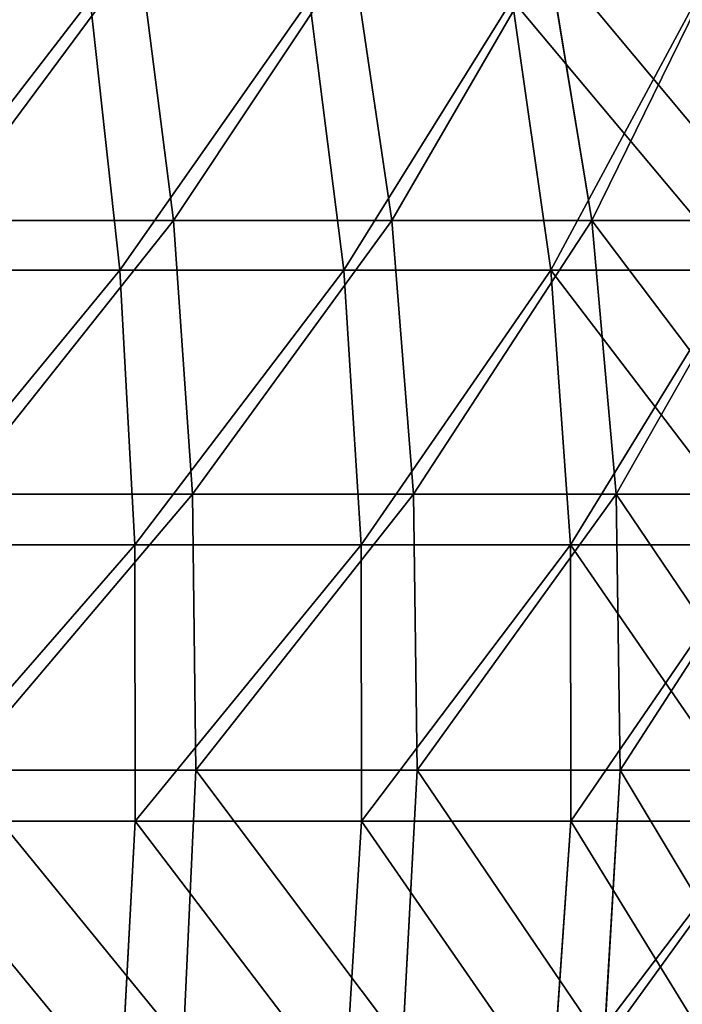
# Model space of a CAD drawing. Extents: x 0.04 to 8.7, y -7.15 to 0.
# Tile 364 of 464: x 5.81 to 6.53, y -4.54 to -3.47. Entities that reach past the tile are written whole.
import ezdxf

# ---------------------------------------------------------------- set-up
doc = ezdxf.new("R2010")
doc.units = 0
doc.header["$MEASUREMENT"] = 0
doc.layers.get('0').update_dxf_attribs({"linetype": 'CONTINUOUS'})

# ---------------------------------------------------------------- blocks, each defined once
blk = doc.blocks.new('ACE_M_STL')
at = {"color": 0}
for p, q in [((5.9383, -3.4012, 2.3249), (5.9757, -3.6925, 2.3805)), ((5.9383, -3.4012, 2.3249), (5.9757, -3.6925, 2.3805)), ((5.9383, -3.4012, -2.3249), (5.9757, -3.6925, -2.3805)), ((5.9383, -3.4012, -2.3249), (5.9757, -3.6925, -2.3805)), ((6.1691, -3.4012, 2.1518), (6.212, -3.6925, 2.2032)), ((6.1691, -3.4012, 2.1518), (6.212, -3.6925, 2.2032)), ((6.1691, -3.4012, -2.1518), (6.212, -3.6925, -2.2032)), ((6.1691, -3.4012, -2.1518), (6.212, -3.6925, -2.2032)), ((6.3808, -3.4012, 1.9558), (6.4288, -3.6925, 2.0025)), ((6.3808, -3.4012, 1.9558), (6.4288, -3.6925, 2.0025)), ((6.3808, -3.4012, -1.9558), (6.4288, -3.6925, -2.0025)), ((6.3808, -3.4012, -1.9558), (6.4288, -3.6925, -2.0025)), ((5.9175, -3.7462, 2.4763), (5.8854, -3.4531, 2.4247)), ((5.9175, -3.7462, 2.4763), (5.8854, -3.4531, 2.4247)), ((5.9175, -3.7462, -2.4763), (5.8854, -3.4531, -2.4247)), ((5.9175, -3.7462, -2.4763), (5.8854, -3.4531, -2.4247)), ((6.1601, -3.7462, 2.3074), (6.1229, -3.4531, 2.2594)), ((6.1601, -3.7462, 2.3074), (6.1229, -3.4531, 2.2594)), ((6.1601, -3.7462, -2.3074), (6.1229, -3.4531, -2.2594)), ((6.1601, -3.7462, -2.3074), (6.1229, -3.4531, -2.2594)), ((6.3844, -3.7462, 2.1149), (6.3425, -3.4531, 2.0709)), ((6.3844, -3.7462, 2.1149), (6.3425, -3.4531, 2.0709)), ((6.3844, -3.7462, -2.1149), (6.3425, -3.4531, -2.0709)), ((6.3844, -3.7462, -2.1149), (6.3425, -3.4531, -2.0709)), ((5.7225, -3.6925, 2.5325), (5.9757, -3.6925, 2.3805)), ((5.9757, -3.6925, -2.3805), (5.7225, -3.6925, -2.5325)), ((5.7225, -3.6925, 2.5325), (5.9757, -3.6925, 2.3805)), ((5.9757, -3.6925, -2.3805), (5.7225, -3.6925, -2.5325)), ((5.9757, -3.6925, 2.3805), (5.9962, -3.9892, 2.4109)), ((5.9757, -3.6925, 2.3805), (5.9962, -3.9892, 2.4109)), ((5.9757, -3.6925, 2.3805), (6.212, -3.6925, 2.2032)), ((6.212, -3.6925, -2.2032), (5.9757, -3.6925, -2.3805)), ((5.9757, -3.6925, -2.3805), (5.9962, -3.9892, -2.4109)), ((5.9757, -3.6925, -2.3805), (5.9962, -3.9892, -2.4109)), ((5.9757, -3.6925, 2.3805), (6.212, -3.6925, 2.2032)), ((6.212, -3.6925, -2.2032), (5.9757, -3.6925, -2.3805)), ((6.212, -3.6925, 2.2032), (6.2355, -3.9892, 2.2314)), ((6.212, -3.6925, 2.2032), (6.2355, -3.9892, 2.2314)), ((6.212, -3.6925, 2.2032), (6.4288, -3.6925, 2.0025)), ((6.4288, -3.6925, -2.0025), (6.212, -3.6925, -2.2032)), ((6.212, -3.6925, -2.2032), (6.2355, -3.9892, -2.2314)), ((6.212, -3.6925, -2.2032), (6.2355, -3.9892, -2.2314)), ((6.212, -3.6925, 2.2032), (6.4288, -3.6925, 2.0025)), ((6.4288, -3.6925, -2.0025), (6.212, -3.6925, -2.2032)), ((6.4288, -3.6925, 2.0025), (6.4551, -3.9892, 2.0281)), ((6.4288, -3.6925, 2.0025), (6.4551, -3.9892, 2.0281)), ((6.4288, -3.6925, 2.0025), (6.6238, -3.6925, 1.7806)), ((6.6238, -3.6925, -1.7806), (6.4288, -3.6925, -2.0025)), ((6.4288, -3.6925, -2.0025), (6.4551, -3.9892, -2.0281)), ((6.4288, -3.6925, -2.0025), (6.4551, -3.9892, -2.0281)), ((6.4288, -3.6925, 2.0025), (6.6238, -3.6925, 1.7806)), ((6.6238, -3.6925, -1.7806), (6.4288, -3.6925, -2.0025)), ((5.6591, -3.7462, 2.6198), (5.9175, -3.7462, 2.4763)), ((5.9175, -3.7462, -2.4763), (5.6591, -3.7462, -2.6198)), ((5.6591, -3.7462, 2.6198), (5.9175, -3.7462, 2.4763)), ((5.9175, -3.7462, -2.4763), (5.6591, -3.7462, -2.6198)), ((5.9175, -3.7462, 2.4763), (6.1601, -3.7462, 2.3074)), ((6.1601, -3.7462, -2.3074), (5.9175, -3.7462, -2.4763)), ((5.9338, -4.0441, 2.5024), (5.9175, -3.7462, 2.4763)), ((5.9175, -3.7462, 2.4763), (6.1601, -3.7462, 2.3074)), ((5.9338, -4.0441, 2.5024), (5.9175, -3.7462, 2.4763)), ((5.9338, -4.0441, -2.5024), (5.9175, -3.7462, -2.4763)), ((6.1601, -3.7462, -2.3074), (5.9175, -3.7462, -2.4763)), ((5.9338, -4.0441, -2.5024), (5.9175, -3.7462, -2.4763)), ((6.1601, -3.7462, 2.3074), (6.3844, -3.7462, 2.1149)), ((6.3844, -3.7462, -2.1149), (6.1601, -3.7462, -2.3074)), ((6.1789, -4.0441, 2.3318), (6.1601, -3.7462, 2.3074)), ((6.1601, -3.7462, 2.3074), (6.3844, -3.7462, 2.1149)), ((6.1789, -4.0441, 2.3318), (6.1601, -3.7462, 2.3074)), ((6.1789, -4.0441, -2.3318), (6.1601, -3.7462, -2.3074)), ((6.3844, -3.7462, -2.1149), (6.1601, -3.7462, -2.3074)), ((6.1789, -4.0441, -2.3318), (6.1601, -3.7462, -2.3074)), ((6.3844, -3.7462, 2.1149), (6.588, -3.7462, 1.9007)), ((6.588, -3.7462, -1.9007), (6.3844, -3.7462, -2.1149)), ((6.4056, -4.0441, 2.1372), (6.3844, -3.7462, 2.1149)), ((6.3844, -3.7462, 2.1149), (6.588, -3.7462, 1.9007)), ((6.4056, -4.0441, 2.1372), (6.3844, -3.7462, 2.1149)), ((6.4056, -4.0441, -2.1372), (6.3844, -3.7462, -2.1149)), ((6.588, -3.7462, -1.9007), (6.3844, -3.7462, -2.1149)), ((6.4056, -4.0441, -2.1372), (6.3844, -3.7462, -2.1149)), ((5.7397, -3.9892, 2.565), (5.9962, -3.9892, 2.4109)), ((5.9962, -3.9892, -2.4109), (5.7397, -3.9892, -2.565)), ((5.7397, -3.9892, 2.565), (5.9962, -3.9892, 2.4109)), ((5.9962, -3.9892, -2.4109), (5.7397, -3.9892, -2.565)), ((5.9962, -3.9892, 2.4109), (5.9996, -4.2881, 2.416)), ((5.9962, -3.9892, 2.4109), (5.9996, -4.2881, 2.416)), ((5.9962, -3.9892, 2.4109), (6.2355, -3.9892, 2.2314)), ((6.2355, -3.9892, -2.2314), (5.9962, -3.9892, -2.4109)), ((5.9962, -3.9892, -2.4109), (5.9996, -4.2881, -2.416)), ((5.9962, -3.9892, -2.4109), (5.9996, -4.2881, -2.416)), ((5.9962, -3.9892, 2.4109), (6.2355, -3.9892, 2.2314)), ((6.2355, -3.9892, -2.2314), (5.9962, -3.9892, -2.4109)), ((6.2355, -3.9892, 2.2314), (6.2394, -4.2881, 2.2361)), ((6.2355, -3.9892, 2.2314), (6.2394, -4.2881, 2.2361)), ((6.2355, -3.9892, 2.2314), (6.4551, -3.9892, 2.0281)), ((6.4551, -3.9892, -2.0281), (6.2355, -3.9892, -2.2314)), ((6.2355, -3.9892, -2.2314), (6.2394, -4.2881, -2.2361)), ((6.2355, -3.9892, -2.2314), (6.2394, -4.2881, -2.2361)), ((6.2355, -3.9892, 2.2314), (6.4551, -3.9892, 2.0281)), ((6.4551, -3.9892, -2.0281), (6.2355, -3.9892, -2.2314)), ((6.4551, -3.9892, 2.0281), (6.4594, -4.2881, 2.0324)), ((6.4551, -3.9892, 2.0281), (6.4594, -4.2881, 2.0324)), ((6.4551, -3.9892, 2.0281), (6.6526, -3.9892, 1.8034)), ((6.6526, -3.9892, -1.8034), (6.4551, -3.9892, -2.0281)), ((6.4551, -3.9892, -2.0281), (6.4594, -4.2881, -2.0324)), ((6.4551, -3.9892, -2.0281), (6.4594, -4.2881, -2.0324)), ((6.4551, -3.9892, 2.0281), (6.6526, -3.9892, 1.8034)), ((6.6526, -3.9892, -1.8034), (6.4551, -3.9892, -2.0281)), ((5.6726, -4.0441, 2.6474), (5.9338, -4.0441, 2.5024)), ((5.9338, -4.0441, -2.5024), (5.6726, -4.0441, -2.6474)), ((5.6726, -4.0441, 2.6474), (5.9338, -4.0441, 2.5024)), ((5.9338, -4.0441, -2.5024), (5.6726, -4.0441, -2.6474)), ((5.9338, -4.0441, 2.5024), (6.1789, -4.0441, 2.3318)), ((6.1789, -4.0441, -2.3318), (5.9338, -4.0441, -2.5024)), ((5.934, -4.3434, 2.5028), (5.9338, -4.0441, 2.5024)), ((5.9338, -4.0441, 2.5024), (6.1789, -4.0441, 2.3318)), ((5.934, -4.3434, 2.5028), (5.9338, -4.0441, 2.5024)), ((5.934, -4.3434, -2.5028), (5.9338, -4.0441, -2.5024)), ((6.1789, -4.0441, -2.3318), (5.9338, -4.0441, -2.5024)), ((5.934, -4.3434, -2.5028), (5.9338, -4.0441, -2.5024)), ((6.1789, -4.0441, 2.3318), (6.4056, -4.0441, 2.1372)), ((6.4056, -4.0441, -2.1372), (6.1789, -4.0441, -2.3318)), ((6.1792, -4.3434, 2.3321), (6.1789, -4.0441, 2.3318)), ((6.1789, -4.0441, 2.3318), (6.4056, -4.0441, 2.1372)), ((6.1792, -4.3434, 2.3321), (6.1789, -4.0441, 2.3318)), ((6.1792, -4.3434, -2.3321), (6.1789, -4.0441, -2.3318)), ((6.4056, -4.0441, -2.1372), (6.1789, -4.0441, -2.3318)), ((6.1792, -4.3434, -2.3321), (6.1789, -4.0441, -2.3318)), ((6.4056, -4.0441, 2.1372), (6.6114, -4.0441, 1.9207)), ((6.6114, -4.0441, -1.9207), (6.4056, -4.0441, -2.1372)), ((6.4059, -4.3434, 2.1375), (6.4056, -4.0441, 2.1372)), ((6.4056, -4.0441, 2.1372), (6.6114, -4.0441, 1.9207)), ((6.4059, -4.3434, 2.1375), (6.4056, -4.0441, 2.1372)), ((6.4059, -4.3434, -2.1375), (6.4056, -4.0441, -2.1372)), ((6.6114, -4.0441, -1.9207), (6.4056, -4.0441, -2.1372)), ((6.4059, -4.3434, -2.1375), (6.4056, -4.0441, -2.1372)), ((5.7426, -4.2881, 2.5704), (5.9996, -4.2881, 2.416)), ((5.9996, -4.2881, -2.416), (5.7426, -4.2881, -2.5704)), ((5.7426, -4.2881, 2.5704), (5.9996, -4.2881, 2.416)), ((5.9996, -4.2881, -2.416), (5.7426, -4.2881, -2.5704)), ((5.9996, -4.2881, 2.416), (5.9859, -4.5861, 2.3957)), ((5.9996, -4.2881, 2.416), (5.9859, -4.5861, 2.3957)), ((5.9996, -4.2881, -2.416), (5.9859, -4.5861, -2.3957)), ((5.9996, -4.2881, -2.416), (5.9859, -4.5861, -2.3957)), ((5.9996, -4.2881, 2.416), (6.2394, -4.2881, 2.2361)), ((6.2394, -4.2881, -2.2361), (5.9996, -4.2881, -2.416)), ((5.9996, -4.2881, 2.416), (6.2394, -4.2881, 2.2361)), ((6.2394, -4.2881, -2.2361), (5.9996, -4.2881, -2.416)), ((6.2394, -4.2881, 2.2361), (6.2237, -4.5861, 2.2172)), ((6.2394, -4.2881, 2.2361), (6.2237, -4.5861, 2.2172)), ((6.2394, -4.2881, -2.2361), (6.2237, -4.5861, -2.2172)), ((6.2394, -4.2881, -2.2361), (6.2237, -4.5861, -2.2172)), ((6.2394, -4.2881, 2.2361), (6.4594, -4.2881, 2.0324)), ((6.4594, -4.2881, -2.0324), (6.2394, -4.2881, -2.2361)), ((6.2394, -4.2881, 2.2361), (6.4594, -4.2881, 2.0324)), ((6.4594, -4.2881, -2.0324), (6.2394, -4.2881, -2.2361)), ((6.4594, -4.2881, 2.0324), (6.4419, -4.5861, 2.0153)), ((6.4594, -4.2881, 2.0324), (6.4419, -4.5861, 2.0153)), ((6.4594, -4.2881, -2.0324), (6.4419, -4.5861, -2.0153)), ((6.4594, -4.2881, -2.0324), (6.4419, -4.5861, -2.0153)), ((6.4594, -4.2881, 2.0324), (6.6574, -4.2881, 1.8072)), ((6.6574, -4.2881, -1.8072), (6.4594, -4.2881, -2.0324)), ((6.4594, -4.2881, 2.0324), (6.6574, -4.2881, 1.8072)), ((6.6574, -4.2881, -1.8072), (6.4594, -4.2881, -2.0324)), ((5.6728, -4.3434, 2.6478), (5.934, -4.3434, 2.5028)), ((5.934, -4.3434, -2.5028), (5.6728, -4.3434, -2.6478)), ((5.6728, -4.3434, 2.6478), (5.934, -4.3434, 2.5028)), ((5.934, -4.3434, -2.5028), (5.6728, -4.3434, -2.6478)), ((5.9182, -4.6414, 2.4775), (5.934, -4.3434, 2.5028)), ((5.9182, -4.6414, 2.4775), (5.934, -4.3434, 2.5028)), ((5.9182, -4.6414, -2.4775), (5.934, -4.3434, -2.5028)), ((5.9182, -4.6414, -2.4775), (5.934, -4.3434, -2.5028)), ((5.934, -4.3434, 2.5028), (6.1792, -4.3434, 2.3321)), ((6.1792, -4.3434, -2.3321), (5.934, -4.3434, -2.5028)), ((5.934, -4.3434, 2.5028), (6.1792, -4.3434, 2.3321)), ((6.1792, -4.3434, -2.3321), (5.934, -4.3434, -2.5028)), ((6.1609, -4.6414, 2.3085), (6.1792, -4.3434, 2.3321)), ((6.1609, -4.6414, 2.3085), (6.1792, -4.3434, 2.3321)), ((6.1609, -4.6414, -2.3085), (6.1792, -4.3434, -2.3321)), ((6.1609, -4.6414, -2.3085), (6.1792, -4.3434, -2.3321)), ((6.1792, -4.3434, 2.3321), (6.4059, -4.3434, 2.1375)), ((6.4059, -4.3434, -2.1375), (6.1792, -4.3434, -2.3321)), ((6.1792, -4.3434, 2.3321), (6.4059, -4.3434, 2.1375)), ((6.4059, -4.3434, -2.1375), (6.1792, -4.3434, -2.3321)), ((6.3853, -4.6414, 2.1159), (6.4059, -4.3434, 2.1375)), ((6.3853, -4.6414, 2.1159), (6.4059, -4.3434, 2.1375)), ((6.3853, -4.6414, -2.1159), (6.4059, -4.3434, -2.1375)), ((6.3853, -4.6414, -2.1159), (6.4059, -4.3434, -2.1375)), ((6.4059, -4.3434, 2.1375), (6.6117, -4.3434, 1.921)), ((6.6117, -4.3434, -1.921), (6.4059, -4.3434, -2.1375)), ((6.4059, -4.3434, 2.1375), (6.6117, -4.3434, 1.921)), ((6.6117, -4.3434, -1.921), (6.4059, -4.3434, -2.1375))]:
    blk.add_line(p, q, dxfattribs=at)
mesh = blk.add_polyface(dxfattribs=at)
corners = [(5.9383, -3.4012, 2.3249), (5.7225, -3.6925, 2.5325), (5.691, -3.4012, 2.4735), (5.9757, -3.6925, 2.3805)]
mesh.append_faces([[corners[k] for k in face] for face in [(0, 1, 2), (1, 0, 3)]], dxfattribs={"vtx0": -1, "color": 0})
mesh = blk.add_polyface(dxfattribs=at)
corners = [(5.7225, -3.6925, -2.5325), (5.9383, -3.4012, -2.3249), (5.691, -3.4012, -2.4735), (5.9757, -3.6925, -2.3805)]
mesh.append_faces([[corners[k] for k in face] for face in [(0, 1, 2), (1, 0, 3)]], dxfattribs={"vtx0": -1, "color": 0})
mesh = blk.add_polyface(dxfattribs=at)
corners = [(6.1691, -3.4012, 2.1518), (5.9757, -3.6925, 2.3805), (5.9383, -3.4012, 2.3249), (6.212, -3.6925, 2.2032)]
mesh.append_faces([[corners[k] for k in face] for face in [(0, 1, 2), (1, 0, 3)]], dxfattribs={"vtx0": -1, "color": 0})
mesh = blk.add_polyface(dxfattribs=at)
corners = [(5.9757, -3.6925, -2.3805), (6.1691, -3.4012, -2.1518), (5.9383, -3.4012, -2.3249), (6.212, -3.6925, -2.2032)]
mesh.append_faces([[corners[k] for k in face] for face in [(0, 1, 2), (1, 0, 3)]], dxfattribs={"vtx0": -1, "color": 0})
mesh = blk.add_polyface(dxfattribs=at)
corners = [(6.3808, -3.4012, 1.9558), (6.212, -3.6925, 2.2032), (6.1691, -3.4012, 2.1518), (6.4288, -3.6925, 2.0025)]
mesh.append_faces([[corners[k] for k in face] for face in [(0, 1, 2), (1, 0, 3)]], dxfattribs={"vtx0": -1, "color": 0})
mesh = blk.add_polyface(dxfattribs=at)
corners = [(6.212, -3.6925, -2.2032), (6.3808, -3.4012, -1.9558), (6.1691, -3.4012, -2.1518), (6.4288, -3.6925, -2.0025)]
mesh.append_faces([[corners[k] for k in face] for face in [(0, 1, 2), (1, 0, 3)]], dxfattribs={"vtx0": -1, "color": 0})
mesh = blk.add_polyface(dxfattribs=at)
corners = [(6.3808, -3.4012, 1.9558), (6.6238, -3.6925, 1.7806), (6.4288, -3.6925, 2.0025), (6.5713, -3.4012, 1.7391)]
mesh.append_faces([[corners[k] for k in face] for face in [(0, 1, 2), (1, 0, 3)]], dxfattribs={"vtx0": -1, "color": 0})
mesh = blk.add_polyface(dxfattribs=at)
corners = [(6.5713, -3.4012, -1.7391), (6.4288, -3.6925, -2.0025), (6.6238, -3.6925, -1.7806), (6.3808, -3.4012, -1.9558)]
mesh.append_faces([[corners[k] for k in face] for face in [(0, 1, 2), (1, 0, 3)]], dxfattribs={"vtx0": -1, "color": 0})
mesh = blk.add_polyface(dxfattribs=at)
corners = [(5.6591, -3.7462, 2.6198), (5.8854, -3.4531, 2.4247), (5.6323, -3.4531, 2.5652), (5.9175, -3.7462, 2.4763)]
mesh.append_faces([[corners[k] for k in face] for face in [(0, 1, 2), (1, 0, 3)]], dxfattribs={"vtx0": -1, "color": 0})
mesh = blk.add_polyface(dxfattribs=at)
corners = [(5.8854, -3.4531, -2.4247), (5.6591, -3.7462, -2.6198), (5.6323, -3.4531, -2.5652), (5.9175, -3.7462, -2.4763)]
mesh.append_faces([[corners[k] for k in face] for face in [(0, 1, 2), (1, 0, 3)]], dxfattribs={"vtx0": -1, "color": 0})
mesh = blk.add_polyface(dxfattribs=at)
corners = [(5.9175, -3.7462, 2.4763), (6.1229, -3.4531, 2.2594), (5.8854, -3.4531, 2.4247), (6.1601, -3.7462, 2.3074)]
mesh.append_faces([[corners[k] for k in face] for face in [(0, 1, 2), (1, 0, 3)]], dxfattribs={"vtx0": -1, "color": 0})
mesh = blk.add_polyface(dxfattribs=at)
corners = [(6.1229, -3.4531, -2.2594), (5.9175, -3.7462, -2.4763), (5.8854, -3.4531, -2.4247), (6.1601, -3.7462, -2.3074)]
mesh.append_faces([[corners[k] for k in face] for face in [(0, 1, 2), (1, 0, 3)]], dxfattribs={"vtx0": -1, "color": 0})
mesh = blk.add_polyface(dxfattribs=at)
corners = [(6.1601, -3.7462, 2.3074), (6.3425, -3.4531, 2.0709), (6.1229, -3.4531, 2.2594), (6.3844, -3.7462, 2.1149)]
mesh.append_faces([[corners[k] for k in face] for face in [(0, 1, 2), (1, 0, 3)]], dxfattribs={"vtx0": -1, "color": 0})
mesh = blk.add_polyface(dxfattribs=at)
corners = [(6.3425, -3.4531, -2.0709), (6.1601, -3.7462, -2.3074), (6.1229, -3.4531, -2.2594), (6.3844, -3.7462, -2.1149)]
mesh.append_faces([[corners[k] for k in face] for face in [(0, 1, 2), (1, 0, 3)]], dxfattribs={"vtx0": -1, "color": 0})
mesh = blk.add_polyface(dxfattribs=at)
corners = [(6.5419, -3.4531, 1.8611), (6.3844, -3.7462, 2.1149), (6.588, -3.7462, 1.9007), (6.3425, -3.4531, 2.0709)]
mesh.append_faces([[corners[k] for k in face] for face in [(0, 1, 2), (1, 0, 3)]], dxfattribs={"vtx0": -1, "color": 0})
mesh = blk.add_polyface(dxfattribs=at)
corners = [(6.3425, -3.4531, -2.0709), (6.588, -3.7462, -1.9007), (6.3844, -3.7462, -2.1149), (6.5419, -3.4531, -1.8611)]
mesh.append_faces([[corners[k] for k in face] for face in [(0, 1, 2), (1, 0, 3)]], dxfattribs={"vtx0": -1, "color": 0})
mesh = blk.add_polyface(dxfattribs=at)
corners = [(5.9757, -3.6925, 2.3805), (5.7397, -3.9892, 2.565), (5.7225, -3.6925, 2.5325), (5.9962, -3.9892, 2.4109)]
mesh.append_faces([[corners[k] for k in face] for face in [(0, 1, 2), (1, 0, 3)]], dxfattribs={"vtx0": -1, "color": 0})
mesh = blk.add_polyface(dxfattribs=at)
corners = [(5.7397, -3.9892, -2.565), (5.9757, -3.6925, -2.3805), (5.7225, -3.6925, -2.5325), (5.9962, -3.9892, -2.4109)]
mesh.append_faces([[corners[k] for k in face] for face in [(0, 1, 2), (1, 0, 3)]], dxfattribs={"vtx0": -1, "color": 0})
mesh = blk.add_polyface(dxfattribs=at)
corners = [(6.212, -3.6925, 2.2032), (5.9962, -3.9892, 2.4109), (5.9757, -3.6925, 2.3805), (6.2355, -3.9892, 2.2314)]
mesh.append_faces([[corners[k] for k in face] for face in [(0, 1, 2), (1, 0, 3)]], dxfattribs={"vtx0": -1, "color": 0})
mesh = blk.add_polyface(dxfattribs=at)
corners = [(5.9962, -3.9892, -2.4109), (6.212, -3.6925, -2.2032), (5.9757, -3.6925, -2.3805), (6.2355, -3.9892, -2.2314)]
mesh.append_faces([[corners[k] for k in face] for face in [(0, 1, 2), (1, 0, 3)]], dxfattribs={"vtx0": -1, "color": 0})
mesh = blk.add_polyface(dxfattribs=at)
corners = [(6.4288, -3.6925, 2.0025), (6.2355, -3.9892, 2.2314), (6.212, -3.6925, 2.2032), (6.4551, -3.9892, 2.0281)]
mesh.append_faces([[corners[k] for k in face] for face in [(0, 1, 2), (1, 0, 3)]], dxfattribs={"vtx0": -1, "color": 0})
mesh = blk.add_polyface(dxfattribs=at)
corners = [(6.2355, -3.9892, -2.2314), (6.4288, -3.6925, -2.0025), (6.212, -3.6925, -2.2032), (6.4551, -3.9892, -2.0281)]
mesh.append_faces([[corners[k] for k in face] for face in [(0, 1, 2), (1, 0, 3)]], dxfattribs={"vtx0": -1, "color": 0})
mesh = blk.add_polyface(dxfattribs=at)
corners = [(6.4288, -3.6925, 2.0025), (6.6526, -3.9892, 1.8034), (6.4551, -3.9892, 2.0281), (6.6238, -3.6925, 1.7806)]
mesh.append_faces([[corners[k] for k in face] for face in [(0, 1, 2), (1, 0, 3)]], dxfattribs={"vtx0": -1, "color": 0})
mesh = blk.add_polyface(dxfattribs=at)
corners = [(6.6238, -3.6925, -1.7806), (6.4551, -3.9892, -2.0281), (6.6526, -3.9892, -1.8034), (6.4288, -3.6925, -2.0025)]
mesh.append_faces([[corners[k] for k in face] for face in [(0, 1, 2), (1, 0, 3)]], dxfattribs={"vtx0": -1, "color": 0})
mesh = blk.add_polyface(dxfattribs=at)
corners = [(5.6726, -4.0441, 2.6474), (5.9175, -3.7462, 2.4763), (5.6591, -3.7462, 2.6198), (5.9338, -4.0441, 2.5024)]
mesh.append_faces([[corners[k] for k in face] for face in [(0, 1, 2), (1, 0, 3)]], dxfattribs={"vtx0": -1, "color": 0})
mesh = blk.add_polyface(dxfattribs=at)
corners = [(5.9175, -3.7462, -2.4763), (5.6726, -4.0441, -2.6474), (5.6591, -3.7462, -2.6198), (5.9338, -4.0441, -2.5024)]
mesh.append_faces([[corners[k] for k in face] for face in [(0, 1, 2), (1, 0, 3)]], dxfattribs={"vtx0": -1, "color": 0})
mesh = blk.add_polyface(dxfattribs=at)
corners = [(5.9338, -4.0441, 2.5024), (6.1601, -3.7462, 2.3074), (5.9175, -3.7462, 2.4763), (6.1789, -4.0441, 2.3318)]
mesh.append_faces([[corners[k] for k in face] for face in [(0, 1, 2), (1, 0, 3)]], dxfattribs={"vtx0": -1, "color": 0})
mesh = blk.add_polyface(dxfattribs=at)
corners = [(6.1601, -3.7462, -2.3074), (5.9338, -4.0441, -2.5024), (5.9175, -3.7462, -2.4763), (6.1789, -4.0441, -2.3318)]
mesh.append_faces([[corners[k] for k in face] for face in [(0, 1, 2), (1, 0, 3)]], dxfattribs={"vtx0": -1, "color": 0})
mesh = blk.add_polyface(dxfattribs=at)
corners = [(6.1789, -4.0441, 2.3318), (6.3844, -3.7462, 2.1149), (6.1601, -3.7462, 2.3074), (6.4056, -4.0441, 2.1372)]
mesh.append_faces([[corners[k] for k in face] for face in [(0, 1, 2), (1, 0, 3)]], dxfattribs={"vtx0": -1, "color": 0})
mesh = blk.add_polyface(dxfattribs=at)
corners = [(6.3844, -3.7462, -2.1149), (6.1789, -4.0441, -2.3318), (6.1601, -3.7462, -2.3074), (6.4056, -4.0441, -2.1372)]
mesh.append_faces([[corners[k] for k in face] for face in [(0, 1, 2), (1, 0, 3)]], dxfattribs={"vtx0": -1, "color": 0})
mesh = blk.add_polyface(dxfattribs=at)
corners = [(6.588, -3.7462, 1.9007), (6.4056, -4.0441, 2.1372), (6.6114, -4.0441, 1.9207), (6.3844, -3.7462, 2.1149)]
mesh.append_faces([[corners[k] for k in face] for face in [(0, 1, 2), (1, 0, 3)]], dxfattribs={"vtx0": -1, "color": 0})
mesh = blk.add_polyface(dxfattribs=at)
corners = [(6.3844, -3.7462, -2.1149), (6.6114, -4.0441, -1.9207), (6.4056, -4.0441, -2.1372), (6.588, -3.7462, -1.9007)]
mesh.append_faces([[corners[k] for k in face] for face in [(0, 1, 2), (1, 0, 3)]], dxfattribs={"vtx0": -1, "color": 0})
mesh = blk.add_polyface(dxfattribs=at)
corners = [(5.9962, -3.9892, 2.4109), (5.7426, -4.2881, 2.5704), (5.7397, -3.9892, 2.565), (5.9996, -4.2881, 2.416)]
mesh.append_faces([[corners[k] for k in face] for face in [(0, 1, 2), (1, 0, 3)]], dxfattribs={"vtx0": -1, "color": 0})
mesh = blk.add_polyface(dxfattribs=at)
corners = [(5.7426, -4.2881, -2.5704), (5.9962, -3.9892, -2.4109), (5.7397, -3.9892, -2.565), (5.9996, -4.2881, -2.416)]
mesh.append_faces([[corners[k] for k in face] for face in [(0, 1, 2), (1, 0, 3)]], dxfattribs={"vtx0": -1, "color": 0})
mesh = blk.add_polyface(dxfattribs=at)
corners = [(6.2355, -3.9892, 2.2314), (5.9996, -4.2881, 2.416), (5.9962, -3.9892, 2.4109), (6.2394, -4.2881, 2.2361)]
mesh.append_faces([[corners[k] for k in face] for face in [(0, 1, 2), (1, 0, 3)]], dxfattribs={"vtx0": -1, "color": 0})
mesh = blk.add_polyface(dxfattribs=at)
corners = [(5.9996, -4.2881, -2.416), (6.2355, -3.9892, -2.2314), (5.9962, -3.9892, -2.4109), (6.2394, -4.2881, -2.2361)]
mesh.append_faces([[corners[k] for k in face] for face in [(0, 1, 2), (1, 0, 3)]], dxfattribs={"vtx0": -1, "color": 0})
mesh = blk.add_polyface(dxfattribs=at)
corners = [(6.4551, -3.9892, 2.0281), (6.2394, -4.2881, 2.2361), (6.2355, -3.9892, 2.2314), (6.4594, -4.2881, 2.0324)]
mesh.append_faces([[corners[k] for k in face] for face in [(0, 1, 2), (1, 0, 3)]], dxfattribs={"vtx0": -1, "color": 0})
mesh = blk.add_polyface(dxfattribs=at)
corners = [(6.2394, -4.2881, -2.2361), (6.4551, -3.9892, -2.0281), (6.2355, -3.9892, -2.2314), (6.4594, -4.2881, -2.0324)]
mesh.append_faces([[corners[k] for k in face] for face in [(0, 1, 2), (1, 0, 3)]], dxfattribs={"vtx0": -1, "color": 0})
mesh = blk.add_polyface(dxfattribs=at)
corners = [(6.4551, -3.9892, 2.0281), (6.6574, -4.2881, 1.8072), (6.4594, -4.2881, 2.0324), (6.6526, -3.9892, 1.8034)]
mesh.append_faces([[corners[k] for k in face] for face in [(0, 1, 2), (1, 0, 3)]], dxfattribs={"vtx0": -1, "color": 0})
mesh = blk.add_polyface(dxfattribs=at)
corners = [(6.6526, -3.9892, -1.8034), (6.4594, -4.2881, -2.0324), (6.6574, -4.2881, -1.8072), (6.4551, -3.9892, -2.0281)]
mesh.append_faces([[corners[k] for k in face] for face in [(0, 1, 2), (1, 0, 3)]], dxfattribs={"vtx0": -1, "color": 0})
mesh = blk.add_polyface(dxfattribs=at)
corners = [(5.6728, -4.3434, 2.6478), (5.9338, -4.0441, 2.5024), (5.6726, -4.0441, 2.6474), (5.934, -4.3434, 2.5028)]
mesh.append_faces([[corners[k] for k in face] for face in [(0, 1, 2), (1, 0, 3)]], dxfattribs={"vtx0": -1, "color": 0})
mesh = blk.add_polyface(dxfattribs=at)
corners = [(5.9338, -4.0441, -2.5024), (5.6728, -4.3434, -2.6478), (5.6726, -4.0441, -2.6474), (5.934, -4.3434, -2.5028)]
mesh.append_faces([[corners[k] for k in face] for face in [(0, 1, 2), (1, 0, 3)]], dxfattribs={"vtx0": -1, "color": 0})
mesh = blk.add_polyface(dxfattribs=at)
corners = [(5.934, -4.3434, 2.5028), (6.1789, -4.0441, 2.3318), (5.9338, -4.0441, 2.5024), (6.1792, -4.3434, 2.3321)]
mesh.append_faces([[corners[k] for k in face] for face in [(0, 1, 2), (1, 0, 3)]], dxfattribs={"vtx0": -1, "color": 0})
mesh = blk.add_polyface(dxfattribs=at)
corners = [(6.1789, -4.0441, -2.3318), (5.934, -4.3434, -2.5028), (5.9338, -4.0441, -2.5024), (6.1792, -4.3434, -2.3321)]
mesh.append_faces([[corners[k] for k in face] for face in [(0, 1, 2), (1, 0, 3)]], dxfattribs={"vtx0": -1, "color": 0})
mesh = blk.add_polyface(dxfattribs=at)
corners = [(6.1792, -4.3434, 2.3321), (6.4056, -4.0441, 2.1372), (6.1789, -4.0441, 2.3318), (6.4059, -4.3434, 2.1375)]
mesh.append_faces([[corners[k] for k in face] for face in [(0, 1, 2), (1, 0, 3)]], dxfattribs={"vtx0": -1, "color": 0})
mesh = blk.add_polyface(dxfattribs=at)
corners = [(6.4056, -4.0441, -2.1372), (6.1792, -4.3434, -2.3321), (6.1789, -4.0441, -2.3318), (6.4059, -4.3434, -2.1375)]
mesh.append_faces([[corners[k] for k in face] for face in [(0, 1, 2), (1, 0, 3)]], dxfattribs={"vtx0": -1, "color": 0})
mesh = blk.add_polyface(dxfattribs=at)
corners = [(6.6114, -4.0441, 1.9207), (6.4059, -4.3434, 2.1375), (6.6117, -4.3434, 1.921), (6.4056, -4.0441, 2.1372)]
mesh.append_faces([[corners[k] for k in face] for face in [(0, 1, 2), (1, 0, 3)]], dxfattribs={"vtx0": -1, "color": 0})
mesh = blk.add_polyface(dxfattribs=at)
corners = [(6.4056, -4.0441, -2.1372), (6.6117, -4.3434, -1.921), (6.4059, -4.3434, -2.1375), (6.6114, -4.0441, -1.9207)]
mesh.append_faces([[corners[k] for k in face] for face in [(0, 1, 2), (1, 0, 3)]], dxfattribs={"vtx0": -1, "color": 0})
mesh = blk.add_polyface(dxfattribs=at)
corners = [(5.7426, -4.2881, 2.5704), (5.9859, -4.5861, 2.3957), (5.7311, -4.5861, 2.5487), (5.9996, -4.2881, 2.416)]
mesh.append_faces([[corners[k] for k in face] for face in [(0, 1, 2), (1, 0, 3)]], dxfattribs={"vtx0": -1, "color": 0})
mesh = blk.add_polyface(dxfattribs=at)
corners = [(5.9859, -4.5861, -2.3957), (5.7426, -4.2881, -2.5704), (5.7311, -4.5861, -2.5487), (5.9996, -4.2881, -2.416)]
mesh.append_faces([[corners[k] for k in face] for face in [(0, 1, 2), (1, 0, 3)]], dxfattribs={"vtx0": -1, "color": 0})
mesh = blk.add_polyface(dxfattribs=at)
corners = [(5.9996, -4.2881, 2.416), (6.2237, -4.5861, 2.2172), (5.9859, -4.5861, 2.3957), (6.2394, -4.2881, 2.2361)]
mesh.append_faces([[corners[k] for k in face] for face in [(0, 1, 2), (1, 0, 3)]], dxfattribs={"vtx0": -1, "color": 0})
mesh = blk.add_polyface(dxfattribs=at)
corners = [(6.2237, -4.5861, -2.2172), (5.9996, -4.2881, -2.416), (5.9859, -4.5861, -2.3957), (6.2394, -4.2881, -2.2361)]
mesh.append_faces([[corners[k] for k in face] for face in [(0, 1, 2), (1, 0, 3)]], dxfattribs={"vtx0": -1, "color": 0})
mesh = blk.add_polyface(dxfattribs=at)
corners = [(6.2394, -4.2881, 2.2361), (6.4419, -4.5861, 2.0153), (6.2237, -4.5861, 2.2172), (6.4594, -4.2881, 2.0324)]
mesh.append_faces([[corners[k] for k in face] for face in [(0, 1, 2), (1, 0, 3)]], dxfattribs={"vtx0": -1, "color": 0})
mesh = blk.add_polyface(dxfattribs=at)
corners = [(6.4419, -4.5861, -2.0153), (6.2394, -4.2881, -2.2361), (6.2237, -4.5861, -2.2172), (6.4594, -4.2881, -2.0324)]
mesh.append_faces([[corners[k] for k in face] for face in [(0, 1, 2), (1, 0, 3)]], dxfattribs={"vtx0": -1, "color": 0})
mesh = blk.add_polyface(dxfattribs=at)
corners = [(6.4594, -4.2881, 2.0324), (6.6381, -4.5861, 1.792), (6.4419, -4.5861, 2.0153), (6.6574, -4.2881, 1.8072)]
mesh.append_faces([[corners[k] for k in face] for face in [(0, 1, 2), (1, 0, 3)]], dxfattribs={"vtx0": -1, "color": 0})
mesh = blk.add_polyface(dxfattribs=at)
corners = [(6.6574, -4.2881, -1.8072), (6.4419, -4.5861, -2.0153), (6.6381, -4.5861, -1.792), (6.4594, -4.2881, -2.0324)]
mesh.append_faces([[corners[k] for k in face] for face in [(0, 1, 2), (1, 0, 3)]], dxfattribs={"vtx0": -1, "color": 0})
mesh = blk.add_polyface(dxfattribs=at)
corners = [(5.9182, -4.6414, 2.4775), (5.6728, -4.3434, 2.6478), (5.6597, -4.6414, 2.621), (5.934, -4.3434, 2.5028)]
mesh.append_faces([[corners[k] for k in face] for face in [(0, 1, 2), (1, 0, 3)]], dxfattribs={"vtx0": -1, "color": 0})
mesh = blk.add_polyface(dxfattribs=at)
corners = [(5.6728, -4.3434, -2.6478), (5.9182, -4.6414, -2.4775), (5.6597, -4.6414, -2.621), (5.934, -4.3434, -2.5028)]
mesh.append_faces([[corners[k] for k in face] for face in [(0, 1, 2), (1, 0, 3)]], dxfattribs={"vtx0": -1, "color": 0})
mesh = blk.add_polyface(dxfattribs=at)
corners = [(6.1609, -4.6414, 2.3085), (5.934, -4.3434, 2.5028), (5.9182, -4.6414, 2.4775), (6.1792, -4.3434, 2.3321)]
mesh.append_faces([[corners[k] for k in face] for face in [(0, 1, 2), (1, 0, 3)]], dxfattribs={"vtx0": -1, "color": 0})
mesh = blk.add_polyface(dxfattribs=at)
corners = [(5.934, -4.3434, -2.5028), (6.1609, -4.6414, -2.3085), (5.9182, -4.6414, -2.4775), (6.1792, -4.3434, -2.3321)]
mesh.append_faces([[corners[k] for k in face] for face in [(0, 1, 2), (1, 0, 3)]], dxfattribs={"vtx0": -1, "color": 0})
mesh = blk.add_polyface(dxfattribs=at)
corners = [(6.3853, -4.6414, 2.1159), (6.1792, -4.3434, 2.3321), (6.1609, -4.6414, 2.3085), (6.4059, -4.3434, 2.1375)]
mesh.append_faces([[corners[k] for k in face] for face in [(0, 1, 2), (1, 0, 3)]], dxfattribs={"vtx0": -1, "color": 0})
mesh = blk.add_polyface(dxfattribs=at)
corners = [(6.1792, -4.3434, -2.3321), (6.3853, -4.6414, -2.1159), (6.1609, -4.6414, -2.3085), (6.4059, -4.3434, -2.1375)]
mesh.append_faces([[corners[k] for k in face] for face in [(0, 1, 2), (1, 0, 3)]], dxfattribs={"vtx0": -1, "color": 0})
mesh = blk.add_polyface(dxfattribs=at)
corners = [(6.6117, -4.3434, 1.921), (6.3853, -4.6414, 2.1159), (6.5891, -4.6414, 1.9016), (6.4059, -4.3434, 2.1375)]
mesh.append_faces([[corners[k] for k in face] for face in [(0, 1, 2), (1, 0, 3)]], dxfattribs={"vtx0": -1, "color": 0})
mesh = blk.add_polyface(dxfattribs=at)
corners = [(6.4059, -4.3434, -2.1375), (6.5891, -4.6414, -1.9016), (6.3853, -4.6414, -2.1159), (6.6117, -4.3434, -1.921)]
mesh.append_faces([[corners[k] for k in face] for face in [(0, 1, 2), (1, 0, 3)]], dxfattribs={"vtx0": -1, "color": 0})

msp = doc.modelspace()

# ---------------------------------------------------------------- block references
at = {"color": 0}
msp.add_blockref('ACE_M_STL', (0, 0), dxfattribs=at)

doc.saveas('drawing.dxf')
